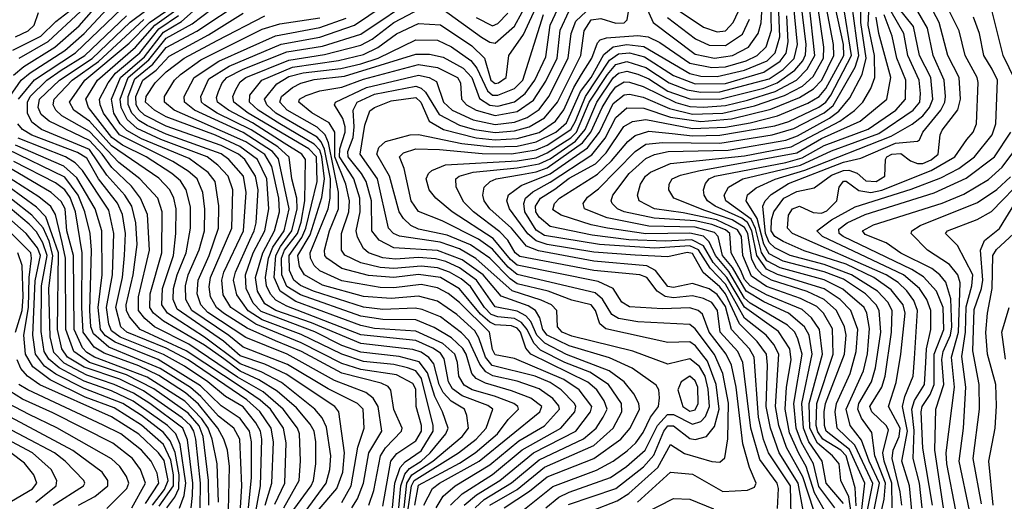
# Model space of a CAD drawing. Extents: x 501367 to 657802, y 482273 to 547541.
# Tile 571 of 656: x 593490 to 597082, y 536799 to 538556. Entities that reach past the tile are written whole.
import ezdxf

# ---------------------------------------------------------------- set-up
doc = ezdxf.new("R2010")
doc.units = 0

msp = doc.modelspace()

# ---------------------------------------------------------------- linework, layer by layer
at = {"layer": '0CON20XD'}
for points in [[(593488.5, 538415), (593594.6, 538475.4), (593712, 538585), (593737.1, 538625), (593739.7, 538695), (593771.6, 538738.4), (593815, 538773.6), (593945, 538841.8), (594129.8, 538990.2)], [(595910.9, 537850.9), (595806, 537866), (595750, 537895), (595743.8, 537915), (595755.6, 537955), (595773, 537985), (595791.2, 537998.8), (595865, 538030.8), (596135, 538058.9), (596305, 538092.1), (596482.8, 538185), (596536.3, 538223.7), (596565.8, 538255), (596595.5, 538304.5), (596610.5, 538345), (596609.1, 538425), (596585.1, 538535), (596595.2, 538735)], [(594931.5, 536785), (594945, 536857), (595095, 536937.7), (595151.5, 536975), (595233.8, 537045), (595272.5, 537097.5), (595309.8, 537135), (595307.5, 537145), (595292.6, 537155), (595222.4, 537182.4), (595140.8, 537205), (595111.9, 537221.9), (595092.2, 537255), (595087.5, 537305), (595077.2, 537335), (595034.5, 537374.5), (594935, 537419.1), (594785, 537429.1), (594735, 537439.5), (594497.5, 537527.5), (594440, 537565), (594418.4, 537615), (594424.4, 537695), (594441.3, 537728.7), (594483.2, 537785), (594502.4, 537865), (594500.9, 537905), (594482.8, 537975), (594473.7, 538053.7), (594431.4, 538091.4), (594335, 538154), (594210.9, 538215), (594163.9, 538245), (594154, 538255), (594150.9, 538275), (594180.5, 538339.5), (594254, 538386), (594443.7, 538466.3), (594585, 538491.4), (594711.1, 538535), (594925, 538680.1)], [(595775, 538605.3), (595800.8, 538545), (595955, 538430.2), (596025, 538415.5), (596090.9, 538425), (596148.6, 538455), (596184.7, 538505.3), (596195.7, 538544.3), (596204, 538685)], [(594764.3, 536785), (594781.8, 536838.2), (594806.5, 536965), (594825, 536994.2), (594883, 537055), (594885.7, 537065), (594855, 537133.5), (594844, 537204), (594835, 537217), (594809, 537229), (594665, 537266), (594518.5, 537345), (594423.6, 537383.6), (594320.6, 537430.6), (594233.2, 537485), (594207.8, 537505), (594186.5, 537545), (594181.2, 537581.2), (594186.1, 537615), (594263.9, 537795), (594267.3, 537935), (594251.4, 537985), (594213.5, 538025), (594174.1, 538055), (594005, 538118.2), (593918.9, 538158.9), (593881.9, 538191.9), (593860.3, 538235), (593857.2, 538265), (593886.2, 538345), (593961.5, 538408.5), (594025, 538487.8), (594119.1, 538540.9), (594225, 538620.7)], [(594815, 536781), (594844.4, 536945), (594866.5, 536973.5), (594935, 537018.9), (594956, 537055), (594956.2, 537075), (594937.1, 537145), (594935, 537207.5), (594925, 537227.8), (594865, 537260.1), (594735, 537279.9), (594665, 537301.6), (594516.9, 537376.9), (594351.7, 537445), (594261, 537505), (594232.3, 537552.3), (594227.1, 537605), (594235.5, 537635), (594307.3, 537785), (594316.8, 537925), (594306.5, 537985), (594253.6, 538045), (594225, 538065.7), (594025, 538137.7), (593955, 538170), (593925, 538188.2), (593898.8, 538215), (593885.9, 538245.9), (593886.3, 538275), (593910.7, 538339.3), (593976.2, 538393.8), (594025, 538453.6), (594136.4, 538513.6), (594305, 538625.3)], [(594964.2, 536785), (594996.5, 536845), (595022.2, 536865), (595166.6, 536945), (595387.5, 537125), (595395.2, 537145), (595354.4, 537174.4), (595285, 537201.8), (595189.5, 537229.5), (595155, 537246.7), (595139.5, 537265), (595119.6, 537335), (595106.6, 537356.6), (595065.1, 537395), (595002.5, 537432.5), (594935, 537461.1), (594815, 537462.4), (594735, 537474.1), (594515, 537551.6), (594465, 537582.8), (594446, 537625), (594445.8, 537685), (594456.9, 537715), (594503.7, 537775), (594516.8, 537816.8), (594530.6, 537895), (594532.4, 538045), (594519, 538065), (594454.9, 538105), (594339, 538179), (594252, 538225), (594212.3, 538255), (594207.9, 538272.1), (594215, 538293.8), (594228.5, 538325), (594245.8, 538345), (594305, 538375.4), (594465, 538438.5), (594595, 538459.2), (594735, 538503.2), (594945, 538644.4)], [(595035, 538593.3), (595175, 538491.8), (595205, 538473.2), (595225, 538469.5), (595295, 538532), (595351.8, 538635)], [(596708.4, 536785), (596702.9, 536832.9), (596673.1, 536955), (596676.9, 536985), (596698.8, 537035), (596702.3, 537065), (596659.7, 537145), (596687.7, 537232.3), (596704.5, 537335.5), (596720.2, 537485), (596713.2, 537515), (596670, 537570), (596605.8, 537615), (596505, 537663.2), (596352.3, 537712.3), (596275, 537745.9), (596244.9, 537764.9), (596231.6, 537785), (596232.5, 537825), (596241.4, 537855), (596278.4, 537905), (596325, 537929.2), (596388.2, 537941.8), (596451.3, 537988.7), (596495, 538005.8), (596515, 538006.1), (596545, 537995.1), (596577.5, 537967.5), (596615, 537964.9), (596646, 537985), (596649.4, 538045), (596653.6, 538055), (596672.3, 538065), (596705, 538067.3), (596740.2, 538040.2), (596765, 538030.5), (596785, 538030.6), (596815, 538043.7), (596841.2, 538065), (596847.7, 538135), (596855, 538152.7), (596913.1, 538226.9), (596922.2, 538265), (596917.9, 538345), (596876.3, 538425), (596844.6, 538545), (596802.3, 538625)], [(596745.3, 536765.3), (596736.4, 536855), (596708.2, 536945), (596729.1, 537055), (596711.4, 537145), (596719.4, 537180.6), (596750, 537255), (596755, 537320), (596765.8, 537495), (596751.6, 537531.6), (596726.9, 537566.9), (596695, 537596.9), (596651.2, 537625), (596310, 537775), (596291.7, 537795), (596295, 537842.5), (596309.3, 537865), (596335, 537874.8), (596385, 537851.9), (596415, 537849.9), (596435, 537857.8), (596471, 537895), (596480.2, 537945), (596495, 537966.3), (596505, 537967), (596552, 537932), (596595.7, 537925.7), (596635, 537934), (596815.7, 538005), (596901.4, 538055), (596945, 538118.1), (596968.9, 538145), (596980.6, 538175), (596986.7, 538326.7), (596983.1, 538345), (596939.2, 538425), (596917.6, 538515), (596860.1, 538630.1)], [(593454, 538275), (593496.2, 538335), (593528, 538362), (593655, 538443.4), (593725, 538504.7), (593827.1, 538615)], [(593465, 538444), (593567.5, 538495), (593621.6, 538548.4), (593669.5, 538585)], [(593467.4, 538352.6), (593504.9, 538385.1), (593618.5, 538455), (593706.9, 538533.1), (593778.8, 538615)], [(593475, 538492.6), (593521.4, 538515), (593543.6, 538535), (593558.8, 538581.2)], [(593485.8, 538265), (593543.7, 538336.3), (593693.7, 538435), (593863.2, 538596.8)], [(594453.4, 536775), (594509.5, 536875), (594514.3, 536945.7), (594510.7, 537045), (594503.5, 537065), (594451.2, 537135), (594377.9, 537197.8), (594285, 537252), (594107.7, 537372.3), (593982.2, 537435), (593946.5, 537465), (593924.2, 537495), (593923.7, 537545), (593963.5, 537715), (593956.5, 537845), (593931.2, 537905), (593897.7, 537947.7), (593826, 538016), (593791, 538065), (593745, 538114.4), (593597.5, 538185), (593569.2, 538209.2), (593558, 538235), (593562.2, 538265), (593635.4, 538335), (593755, 538414.2), (593893.7, 538546.3), (593951, 538589)], [(594517.9, 536742.1), (594608.7, 536865), (594621.7, 536915), (594625.4, 536965), (594609.3, 537069.3), (594593.2, 537103.2), (594566.9, 537135), (594445, 537231.8), (594371.1, 537271.1), (594295, 537299.7), (594165, 537397.7), (594029.1, 537485), (594008.3, 537515), (594011.2, 537575), (594050.9, 537695), (594059.6, 537775), (594061.4, 537865), (594052.1, 537905), (594037.6, 537935), (593998, 537978), (593825, 538095), (593745, 538185.1), (593688.1, 538225), (593671.5, 538255), (593727.4, 538335), (593889.8, 538470.2), (593963.3, 538545), (594041.3, 538598.7)], [(594575, 536761.9), (594647.4, 536845), (594669, 536905), (594675.3, 536975.3), (594654, 537125), (594639.6, 537145), (594462.1, 537262.1), (594385, 537299.2), (594295, 537329.8), (594233.3, 537383.3), (594065, 537499.1), (594050.6, 537535), (594051.8, 537575), (594064.2, 537624.2), (594098, 537705), (594113.8, 537795), (594113, 537873), (594097.8, 537935), (594077.3, 537967.3), (594044.9, 537994.9), (593951.5, 538055), (593865, 538097.3), (593826, 538126), (593741.7, 538235), (593731.5, 538265), (593773.9, 538335), (593912.6, 538455), (593982.8, 538535), (594060.1, 538589.9)], [(594701.5, 536775), (594722.7, 536807.3), (594744.7, 536865), (594764.4, 536975), (594811.8, 537055), (594798.1, 537145), (594779.5, 537175), (594752.5, 537195), (594639.3, 537239.3), (594466.3, 537335), (594315, 537396.5), (594177.1, 537487.1), (594150.6, 537515), (594138.3, 537555), (594141.1, 537605), (594181.2, 537695), (594215.6, 537795), (594216.5, 537876.5), (594203.4, 537965), (594178.4, 537998.4), (594109.1, 538049.1), (593935, 538120.3), (593880.8, 538150.8), (593856.2, 538176.2), (593834, 538214), (593825.3, 538265), (593858.6, 538345), (593945, 538420.4), (594015, 538509.9), (594081.1, 538548.9), (594154.9, 538615)], [(595010, 536775), (595035, 536816.8), (595079.3, 536855), (595205, 536931.4), (595311.1, 537018.9), (595405, 537074.3), (595459.1, 537135), (595457.3, 537147.3), (595435, 537173.6), (595385, 537208.9), (595305, 537236.5), (595216.8, 537256.8), (595191.1, 537271.1), (595168.3, 537298.3), (595128.8, 537385), (595102.5, 537412.6), (595025, 537471.7), (594958.4, 537498.4), (594933.4, 537503.4), (594815, 537498.8), (594745, 537507), (594562.3, 537565), (594515, 537585.7), (594490.7, 537605), (594475, 537640), (594473.4, 537695), (594519.6, 537760.4), (594533.8, 537795), (594575.5, 537965), (594572.5, 538055), (594545, 538083.8), (594323.4, 538215), (594271.9, 538255), (594268.4, 538275), (594279.1, 538300.9), (594295, 538329.4), (594314.8, 538345), (594471.7, 538408.3), (594601.9, 538428.1), (594735, 538463), (594775.7, 538484.3), (594855, 538544.9), (594955, 538597.6)], [(595061.4, 536785), (595104.2, 536825.8), (595215, 536896.8), (595323.5, 536986.5), (595463.8, 537065), (595515.1, 537125), (595519.4, 537145), (595514.2, 537155), (595466.2, 537205), (595425, 537232.1), (595370.8, 537255), (595213.5, 537293.5), (595189.4, 537325), (595165.2, 537395.2), (595150.1, 537420.1), (595085, 537479.9), (595015, 537528.1), (594945, 537546.7), (594845, 537537.9), (594745, 537545.5), (594595, 537587.5), (594529.7, 537625), (594511.1, 537655), (594505.5, 537695), (594549.5, 537770.5), (594592.7, 537907.3), (594601.9, 537975), (594593.1, 538055), (594585, 538079.2), (594565, 538102), (594439.5, 538175), (594360.1, 538225), (594328.6, 538255), (594330.4, 538279.6), (594374.1, 538335), (594485, 538382.1), (594653.2, 538406.8), (594745, 538428.7), (594796.3, 538453.7), (594865, 538503.6), (594945, 538541.5), (595025, 538537), (595139.7, 538459.7), (595185.8, 538415), (595209, 538335), (595225, 538322.6), (595236.8, 538325), (595265.2, 538345), (595274.3, 538425), (595328.3, 538501.7), (595380, 538615)], [(595152.2, 536775), (595184.3, 536805.7), (595284.2, 536865.8), (595385, 536950.3), (595546.7, 537026.7), (595592.8, 537065), (595619.3, 537105), (595632.9, 537135), (595622.9, 537165), (595595.2, 537205), (595562.9, 537232.9), (595355.5, 537335.5), (595336.7, 537356.7), (595317.3, 537415), (595305, 537430.8), (595285, 537438.2), (595225, 537442.8), (595205, 537452.2), (595171.6, 537481.6), (595095, 537573.2), (595025, 537614.5), (594945, 537626.3), (594855, 537614.6), (594762.2, 537622.2), (594665, 537648.3), (594610.7, 537685), (594603.1, 537695), (594601.8, 537715), (594620.8, 537785), (594653.7, 537865), (594653.6, 537926.4), (594616.3, 538106.3), (594605.1, 538135.1), (594575, 538163.8), (594466.1, 538225), (594439.3, 538255), (594444.9, 538275), (594485, 538307.7), (594516.1, 538323.9), (594565, 538337.9), (594675, 538349.1), (594935, 538430.2), (594985, 538429.8), (595035, 538419.3), (595108.3, 538378.3), (595139.6, 538345), (595167.5, 538267.5), (595205, 538243.6), (595235, 538240.4), (595295, 538255.6), (595334.2, 538285.8), (595370.1, 538335), (595409.9, 538420.1), (595425.5, 538535), (595453.8, 538595)], [(595205.6, 536785), (595305, 536841.9), (595405, 536923.1), (595585, 537002.5), (595655.8, 537065), (595687.5, 537125), (595686.3, 537155), (595638, 537225), (595569.6, 537269.6), (595479.3, 537305), (595390.5, 537350.5), (595365.4, 537375.4), (595342, 537425), (595320.8, 537450.8), (595295, 537465.2), (595235, 537471), (595210.5, 537480.5), (595186.3, 537505), (595135, 537581.6), (595100.7, 537610.7), (595058.8, 537635), (595015, 537650.3), (594955, 537656.8), (594855, 537647.7), (594805, 537652.1), (594735, 537668.1), (594676.1, 537696.1), (594664.5, 537715), (594663.9, 537775), (594691.4, 537855), (594693.8, 537895), (594680, 537955), (594639.8, 538055), (594640.4, 538145), (594619.2, 538179.1), (594556, 538216), (594508.3, 538255), (594511.1, 538265), (594535, 538278.9), (594585, 538295.9), (594665, 538308.9), (594745, 538339), (594945, 538391.6), (595015, 538380.9), (595087.8, 538345), (595098.2, 538325), (595101.9, 538265), (595120.6, 538245), (595155.2, 538225.2), (595225, 538205.4), (595305, 538220), (595365, 538262.1), (595409.2, 538330.8), (595450.5, 538415), (595462.5, 538517.5), (595495, 538588.1)], [(595257.6, 536775), (595349.5, 536835), (595415, 536888), (595585, 536954.9), (595683.1, 537025), (595717.6, 537065), (595751.2, 537135), (595749.2, 537155), (595730.9, 537190.9), (595696, 537235), (595640.2, 537275), (595485, 537334.1), (595405.7, 537375.7), (595377.2, 537405), (595354.4, 537454.4), (595337.1, 537475), (595305, 537492), (595225, 537507.5), (595156.4, 537605), (595095, 537650.3), (595045, 537673.2), (595007.4, 537682.6), (594945, 537688.5), (594861.7, 537681.7), (594815, 537686.9), (594762.8, 537705), (594745, 537720.3), (594722.1, 537762.1), (594717.8, 537785), (594732.4, 537855), (594730.9, 537905), (594709.4, 537975), (594657.1, 538055), (594658.6, 538085), (594678, 538145), (594677.5, 538165), (594669.3, 538195), (594639.2, 538245), (594641.8, 538255), (594755, 538308.6), (594945, 538353.5), (594984.3, 538344.3), (595010.6, 538330.6), (595036.9, 538255), (595067.7, 538225), (595145, 538190.3), (595225, 538173.7), (595295, 538181.8), (595341.1, 538198.9), (595385, 538228.5), (595421.2, 538275), (595490.6, 538415), (595502.1, 538505), (595519.4, 538550.6), (595575, 538602.8)], [(595319.9, 536760.1), (595435, 536853), (595595, 536912.2), (595654.7, 536945.3), (595706.9, 536983.1), (595737.8, 537012.2), (595765, 537049.8), (595792.1, 537105), (595820.9, 537145), (595824.2, 537175.7), (595822, 537205), (595812.7, 537222.7), (595724.2, 537284.2), (595641.7, 537321.7), (595495, 537365.7), (595415, 537404.2), (595398.8, 537425), (595387.6, 537467.6), (595371.8, 537495), (595345, 537511.5), (595247.2, 537547.2), (595180.7, 537625), (595105, 537679.5), (595015, 537713.4), (594855, 537723.2), (594801.1, 537751.1), (594774.8, 537785), (594773.6, 537895), (594754.3, 537965), (594737.7, 537995), (594688.4, 538055), (594687.7, 538075), (594706.2, 538126.2), (594711, 538165), (594706.9, 538225), (594720.8, 538255), (594785, 538283.5), (594935, 538312.6), (594955, 538305.4), (594970.9, 538290.9), (595020, 538210), (595095, 538171), (595149.2, 538155), (595225, 538144.1), (595295, 538149.7), (595348.9, 538165), (595405, 538197.1), (595452, 538255), (595537.8, 538425), (595549.4, 538515), (595575, 538554.9), (595610.4, 538560.4), (595665, 538542.6), (595695.6, 538544.4), (595706.4, 538555), (595711.2, 538585)], [(595409.1, 536775), (595456.9, 536813.1), (595495, 536832.5), (595645, 536885.4), (595704.4, 536925), (595771.5, 536985), (595816.6, 537075), (595853.1, 537115), (595875, 537114.9), (595945, 537079.8), (595975, 537089.7), (595992.3, 537107.7), (596006.7, 537145), (596002.4, 537207.6), (595990.5, 537255), (595970.2, 537290.2), (595935, 537318), (595855, 537299.2), (595726.8, 537346.8), (595505, 537401.4), (595469.7, 537415), (595452.3, 537435), (595449.8, 537495), (595430, 537515), (595392.8, 537532.8), (595286.6, 537566.6), (595154.6, 537684.6), (595095, 537719.2), (595024.4, 537744.4), (594875.5, 537765.5), (594853.5, 537775), (594835.9, 537795), (594795.1, 537975), (594732.3, 538065), (594749.1, 538170.9), (594767.5, 538222.5), (594785, 538235.6), (594845, 538259), (594935, 538271.2), (594953.3, 538255), (594984.5, 538185), (595036.2, 538155), (595155, 538124.4), (595225, 538117.3), (595305, 538122.2), (595385, 538144.1), (595445.1, 538185), (595475, 538226.6), (595511.8, 538308.2), (595540.2, 538355), (595577.2, 538415), (595598.3, 538471.7), (595608.4, 538481.6), (595631.2, 538488.8), (595745, 538497.4), (595782.7, 538492.7), (595825, 538472.1), (595935, 538396.8), (596015, 538380.9), (596065, 538383.6), (596141.1, 538405), (596180.5, 538425), (596213.9, 538456.1), (596232.9, 538517.1), (596230.2, 538615)], [(595492.7, 536787.3), (595665, 536844.9), (595766.1, 536923.9), (595803.1, 536966.9), (595840.2, 537055), (595855, 537073.7), (595875, 537073.5), (595935, 537028.1), (595955, 537024.2), (595995.4, 537034.6), (596025, 537070.9), (596042.3, 537135), (596031.6, 537225), (595999.9, 537309.9), (595955.6, 537365.6), (595935, 537380.5), (595855, 537377.9), (595628, 537428), (595606.1, 537446.1), (595590.7, 537495), (595575, 537514.8), (595505, 537532.8), (595418, 537565), (595305, 537592.5), (595279.6, 537609.6), (595205, 537685.5), (595134.8, 537734.8), (595049.9, 537769.9), (594945, 537791.2), (594917.5, 537805), (594890.5, 537830.5), (594874.9, 537854.9), (594839.7, 537985), (594793.4, 538065), (594801, 538089), (594825, 538111.6), (594914.2, 538135), (594945, 538136.9), (595103.8, 538103.8), (595215, 538091.6), (595305, 538094.7), (595375, 538109.6), (595446.6, 538145), (595485, 538179.4), (595536.1, 538293.9), (595575, 538345.1), (595621.6, 538428.4), (595655, 538456.9), (595705, 538464.9), (595767.5, 538457.5), (595935, 538358.7), (595975, 538349.8), (596035, 538348.1), (596135, 538371.2), (596217.2, 538405), (596246.8, 538435), (596263.1, 538493.1), (596258.8, 538615)], [(595743.6, 536795), (595865, 536905.2), (595945, 536897), (596055, 536834.8), (596145, 536838.8), (596170.4, 536849.6), (596177.5, 536865), (596152.2, 536922.2), (596128.6, 537008.6), (596104.2, 537215), (596087.5, 537295), (596067.5, 537335), (596005.8, 537415), (595981.2, 537481.2), (595965, 537495.2), (595935, 537504.9), (595835, 537500.5), (595715, 537507.6), (595687.5, 537525), (595655.4, 537575.4), (595600.3, 537600.3), (595305, 537659.9), (595280.8, 537680.8), (595217.7, 537757.7), (595068.1, 537855), (595008.8, 537905), (594984.2, 537935), (594972.8, 537975), (594981.6, 537995), (594994.2, 538005.8), (595043.4, 538026.6), (595305, 538041), (595375, 538052.1), (595415, 538069.6), (595500.7, 538125), (595521.1, 538145), (595568.3, 538255), (595634.8, 538355), (595665, 538391.7), (595705, 538402.5), (595775, 538381.5), (595859.7, 538325), (595925, 538299.1), (595975, 538290.8), (596045, 538292.4), (596225, 538339.8), (596275, 538373.9), (596315.8, 538414.2), (596327.3, 538465), (596313, 538615)], [(596255, 536771.8), (596259, 536845), (596253.6, 536865), (596190.9, 536950.9), (596157.5, 537065), (596128.8, 537305), (596109.5, 537345), (596045.1, 537415), (596035.9, 537495), (596015, 537524), (595985, 537538.9), (595945, 537548.2), (595875, 537541), (595845.2, 537545.2), (595815.5, 537565.5), (595778, 537615), (595752.5, 537625), (595585, 537640.4), (595315, 537692.1), (595297.6, 537705), (595270.7, 537750.7), (595242.1, 537782.1), (595145.2, 537855), (595110, 537890.1), (595082, 537945), (595081.4, 537975), (595093.4, 537985), (595145, 537998.9), (595305, 538014.5), (595385, 538029.1), (595425, 538048.4), (595517.4, 538112.6), (595553.1, 538155), (595595.7, 538255), (595655, 538343.9), (595675, 538359.9), (595705, 538367.2), (595745, 538357.2), (595785, 538339.5), (595855.3, 538295.3), (595935, 538266.7), (596045, 538265.3), (596205, 538305.3), (596253.7, 538325), (596318.3, 538371.7), (596347.1, 538405), (596357.1, 538427.1), (596358.9, 538465), (596341.1, 538615)], [(596304.6, 536745.4), (596302.5, 536855), (596222.2, 536975), (596204.2, 537024.2), (596185.8, 537105.8), (596169.2, 537325), (596152.1, 537355), (596086.6, 537425), (596065, 537508.7), (596035, 537552.6), (596005, 537573.3), (595945, 537593.4), (595875, 537578.8), (595855, 537581.9), (595810.1, 537640.1), (595777.6, 537657.6), (595585, 537674.4), (595382.6, 537712.6), (595339, 537729), (595285, 537795.5), (595205.2, 537865), (595185.2, 537895), (595179.8, 537915), (595185.3, 537945), (595206.1, 537965), (595228.9, 537975), (595320.8, 537990.8), (595375, 538000.3), (595415, 538015.5), (595543.7, 538106.4), (595574.2, 538145), (595615.2, 538235), (595645, 538284.9), (595665, 538310.5), (595695, 538328.4), (595715, 538328.2), (595765, 538311.2), (595883.7, 538253.7), (595935, 538239.1), (595985, 538235.8), (596065, 538241.9), (596145, 538261.5), (596246.6, 538293.4), (596324.6, 538335), (596363.1, 538375), (596390.6, 538425), (596370.6, 538615)], [(596348.8, 536765), (596330.5, 536865), (596260.8, 536975), (596228.8, 537065), (596213.6, 537145), (596218.8, 537295), (596214.4, 537335), (596181.2, 537381.2), (596116.2, 537446.2), (596065, 537555), (596045, 537580.9), (595983.6, 537633.6), (595945, 537702.9), (595925, 537706.8), (595855, 537690.4), (595735, 537696.2), (595585, 537707.1), (595415, 537735.8), (595375, 537749.3), (595344.4, 537774.4), (595276.9, 537865), (595267.2, 537895), (595274, 537916), (595319.2, 537950.8), (595425, 537993.5), (595561.4, 538088.6), (595605.4, 538145), (595655, 538250.3), (595695, 538281.9), (595715, 538283.6), (595765, 538273), (595861, 538231), (595945, 538211.2), (596055, 538214.5), (596171.1, 538241.1), (596280.7, 538279.3), (596346.4, 538313.6), (596385, 538348.3), (596422.1, 538415), (596424, 538455), (596400.8, 538615)], [(596386.8, 536765), (596347.7, 536887.7), (596287.3, 536995), (596260, 537075), (596247.3, 537145), (596259.7, 537335), (596241, 537371), (596214, 537405), (596135, 537467.2), (596065, 537590.6), (596008.9, 537648.9), (595966.4, 537716.4), (595935, 537730.7), (595807.7, 537722.3), (595605, 537735.4), (595405, 537768.5), (595375, 537787.3), (595333.2, 537855), (595329, 537885), (595335.4, 537905), (595361.9, 537928.1), (595425, 537962.3), (595577.3, 538062.7), (595626.7, 538123.3), (595665, 538198.8), (595705, 538233.5), (595767.1, 538232.8), (595865, 538200.5), (595975, 538184.2), (596086.4, 538193.6), (596230.4, 538229.6), (596335, 538271.6), (596386.6, 538303.4), (596416.3, 538335), (596460.8, 538425), (596459.7, 538465), (596432.2, 538605)], [(596425.7, 536765), (596389.6, 536829.6), (596359.4, 536925), (596332.7, 536972.7), (596298.8, 537048.8), (596282.2, 537135), (596287.9, 537215), (596304.2, 537314.2), (596299.2, 537355), (596258.5, 537418.5), (596135, 537506.4), (596070.2, 537615), (596020.3, 537670.3), (595985, 537730.3), (595942.7, 537752.7), (595845, 537747.3), (595713, 537753), (595578.8, 537768.9), (595425, 537801.4), (595385, 537835.5), (595373.2, 537855), (595372.4, 537875), (595390, 537905), (595442.5, 537937.5), (595495, 537977.8), (595590.3, 538029.7), (595629.7, 538070.3), (595694.3, 538165.7), (595725.5, 538184.5), (595775, 538191.1), (595945, 538158.9), (596065, 538163.6), (596155, 538179), (596255, 538204.7), (596365, 538250.4), (596407.3, 538275), (596431.6, 538305), (596497.1, 538425), (596495.2, 538465), (596462.9, 538615)], [(596463.5, 536775), (596405, 536852.4), (596385.8, 536935.8), (596342.7, 537012.7), (596323.2, 537065), (596314.2, 537155), (596344.2, 537335), (596329, 537391), (596317.5, 537415), (596290.9, 537440.9), (596155, 537521.9), (596135, 537539.4), (596076.8, 537636.8), (596028.4, 537695), (596005.5, 537745.5), (595985.3, 537765.3), (595935, 537776.9), (595775, 537774.3), (595634.5, 537794.5), (595575, 537806.8), (595465, 537842.2), (595435, 537861.8), (595441.1, 537885), (595459.4, 537905), (595598.2, 537991.8), (595649.7, 538040.3), (595708.3, 538111.7), (595735, 538133.4), (595785, 538149.1), (595870, 538140), (595945, 538131.6), (596045, 538134.3), (596245, 538168.5), (596295.7, 538184.3), (596405, 538235.9), (596431.6, 538255), (596449.6, 538280.4), (596525.3, 538425), (596493.8, 538615)], [(596495, 536790.7), (596432.3, 536865), (596417.5, 536945), (596368.8, 537015), (596349.1, 537065), (596343.1, 537155), (596380.8, 537335), (596369.8, 537405), (596353.3, 537435), (596294.4, 537484.4), (596205, 537526.3), (596139.9, 537565), (596091, 537651), (596054.5, 537695), (596037.8, 537765), (596025, 537778.8), (595955, 537798.7), (595785, 537802.7), (595632.9, 537832.9), (595550.9, 537865), (595545.9, 537885), (595562.2, 537907.8), (595601.9, 537938.1), (595735.1, 538074.9), (595775, 538101.4), (595835, 538108), (596044.9, 538104.9), (596234.9, 538135.1), (596315, 538158), (596425, 538215.4), (596457.5, 538242.5), (596537.9, 538382.1), (596551.6, 538425), (596526.1, 538615)], [(595870.5, 538605), (595985, 538528.5), (596035, 538510.9), (596065, 538515.2), (596093, 538545), (596112.8, 538587.2)], [(596587.2, 536665), (596627.5, 536865), (596589, 536945), (596561.3, 537021.3), (596520.1, 537075), (596505.9, 537135), (596568.1, 537275), (596582.9, 537337.1), (596590.9, 537429.1), (596580.5, 537485), (596570.7, 537505), (596493, 537573), (596425, 537606.5), (596265, 537650.3), (596216.3, 537676.3), (596196.6, 537706.6), (596174.2, 537794.2), (596158.2, 537828.2), (596066.9, 537895), (596060.6, 537915), (596076.3, 537945), (596127.8, 537975), (596339.1, 538025), (596452.3, 538077.7), (596625, 538140.9), (596749.7, 538225), (596773.8, 538255), (596776, 538286), (596771.7, 538335), (596730.3, 538425), (596715.1, 538505), (596669.8, 538585)], [(596604.7, 536634.7), (596644.2, 536805.8), (596649.3, 536865), (596609.4, 536965), (596599.3, 537049.3), (596561.5, 537101.5), (596547.4, 537135), (596551.6, 537155), (596597.8, 537235), (596612.9, 537285), (596632.2, 537415), (596626.3, 537495), (596615, 537515.2), (596575.7, 537555), (596495, 537609.2), (596425, 537635.5), (596275, 537674.9), (596225, 537701.3), (596205, 537737.2), (596180.1, 537830.1), (596140.5, 537895), (596145, 537916.2), (596177.3, 537942.7), (596246.4, 537973.6), (596355, 538006.5), (596669.1, 538130.9), (596745.8, 538174.2), (596785.4, 538205), (596809.4, 538235), (596821, 538265), (596814.4, 538345), (596773.2, 538425), (596750.7, 538530.7), (596695, 538599.7)], [(596672.6, 536775), (596672.5, 536865), (596643.6, 536945), (596639.6, 536975), (596659.3, 537059.3), (596651.4, 537075), (596598.4, 537125), (596592.2, 537145), (596634.9, 537215), (596647.9, 537255), (596671.1, 537415), (596672.8, 537495), (596657.7, 537525), (596619.9, 537565), (596525.3, 537625.3), (596425, 537662.3), (596301.1, 537695), (596245, 537723.7), (596225, 537742.7), (596210.6, 537775), (596201.1, 537875), (596209.5, 537895), (596231.9, 537918.1), (596295, 537957.7), (596495, 538035.2), (596559.1, 538050.9), (596685, 538104.9), (596765, 538111.8), (596772.5, 538117.5), (596785.2, 538145), (596850.4, 538225), (596864.9, 538255), (596867.2, 538275), (596862.9, 538335), (596822.3, 538425), (596802.1, 538525), (596767, 538585)], [(596564.2, 538355.9), (596578.1, 538415), (596558.4, 538545), (596558.6, 538615)], [(597122.2, 538335), (597077.7, 538425), (597038, 538585)], [(594421.6, 536788.4), (594457.3, 536865), (594462.5, 537012.5), (594453.2, 537065), (594404.9, 537135), (594368.1, 537168.1), (594302.1, 537212.1), (594098.1, 537348.1), (593930, 537425), (593891, 537471), (593880, 537495), (593879.2, 537515), (593904.5, 537625), (593918.7, 537735), (593914.1, 537814.1), (593899.1, 537875), (593874.1, 537915), (593807.9, 537987.9), (593745, 538081.8), (593569.8, 538155), (593535, 538181.5), (593518.2, 538215), (593518.3, 538255), (593528.7, 538275), (593588.8, 538335), (593641.1, 538371.1), (593728.5, 538425), (593879.9, 538570.1)], [(594490.7, 536769.3), (594553, 536855), (594561.6, 536875), (594570.4, 536935), (594570.8, 537015), (594564.1, 537055), (594549.9, 537079.9), (594499.5, 537139.5), (594429.9, 537199.9), (594362.1, 537242.1), (594295, 537272.9), (594235, 537317.8), (594165, 537367.8), (594015.3, 537455.3), (593978.5, 537485), (593965.6, 537505), (593966.5, 537555), (594008.2, 537705), (594010.4, 537855), (593994.2, 537905), (593928.9, 537975), (593852.1, 538035), (593745, 538147.6), (593643.4, 538205), (593622.2, 538225), (593612.9, 538245), (593616.3, 538265), (593681.9, 538335), (593777.3, 538402.7), (593943.7, 538556.3)], [(594665, 536794.8), (594699, 536855), (594723.5, 536996.5), (594746.4, 537065), (594743.3, 537135), (594722.6, 537155), (594615, 537208.6), (594467.6, 537297.6), (594305, 537360.6), (594253.2, 537403.2), (594117.7, 537495), (594095.8, 537535), (594095, 537584.2), (594104.9, 537625), (594145.4, 537715.4), (594164.6, 537785), (594166.2, 537863.8), (594157.9, 537925), (594137.4, 537975), (594105, 538003.4), (594048.5, 538038.5), (593854.1, 538135), (593796.4, 538215), (593783.3, 538245), (593781.5, 538265), (593812.7, 538325), (593840, 538360), (593928.1, 538435), (593998.2, 538521.8), (594069.7, 538570.3)], [(594849.8, 536775), (594859.3, 536865), (594877.8, 536922.2), (594897.1, 536943), (594955, 536982.2), (594999.2, 537055), (594999.2, 537075), (594956.6, 537246.6), (594935, 537274.5), (594905.5, 537285.5), (594855, 537297.1), (594745, 537309.2), (594665.1, 537334.9), (594517.6, 537407.6), (594375, 537461.2), (594323.7, 537493.7), (594282.1, 537552.1), (594270.5, 537605), (594277.2, 537635), (594329.3, 537750.7), (594346.1, 537785), (594352.7, 537815), (594359.8, 537935), (594350.6, 537985), (594311, 538045), (594288.1, 538065), (594225, 538097.1), (594025, 538167.7), (593945, 538207.4), (593926, 538225), (593915.6, 538245), (593914.3, 538275), (593939.7, 538335), (593988.1, 538371.9), (594035, 538422.9), (594179.6, 538500.4), (594305, 538579.5)], [(594874, 536775), (594880.1, 536855), (594895, 536897.7), (594912, 536918), (594955.3, 536945), (594988.3, 536975), (595044.5, 537045), (595053.5, 537065), (595033, 537125), (595005, 537181.1), (594977.9, 537267.8), (594947.1, 537307.1), (594875, 537327.2), (594735, 537343.2), (594665, 537367.2), (594566.5, 537416.5), (594370.8, 537490.8), (594341.6, 537521.6), (594315.9, 537575), (594313.8, 537625), (594342.6, 537705), (594384, 537785), (594399.7, 537865), (594391.9, 537975), (594357.2, 538045), (594293.6, 538093.5), (594205, 538134.4), (594025, 538200.6), (593982, 538225), (593949.4, 538255), (593951.3, 538275), (593984.8, 538325), (594025, 538365.6), (594089.8, 538415), (594210.9, 538479.1), (594385, 538569.2)], [(594893.1, 536775), (594902.7, 536865), (594920.3, 536895), (594997.2, 536945), (595104.5, 537035), (595127.2, 537065), (595121.6, 537111.6), (595112.4, 537135), (595064.2, 537164.2), (595035.2, 537195.2), (595020.5, 537225), (595000.6, 537300.6), (594983.3, 537323.3), (594955, 537342.6), (594925, 537352.5), (594735, 537374.3), (594555, 537450), (594424.8, 537495), (594385, 537518.9), (594358.2, 537565), (594350.4, 537615), (594376.8, 537705), (594420.3, 537785), (594438.4, 537855), (594435.8, 537905), (594409.5, 538019.5), (594384.1, 538064.1), (594315, 538110.3), (594145.2, 538185.2), (594054.4, 538225), (594018, 538255), (594018.4, 538275), (594054.8, 538335), (594076.5, 538355), (594151.2, 538408.8), (594375, 538520.9), (594439.7, 538540.3), (594585, 538562.2)], [(594899, 536711), (594919.8, 536855), (594929.7, 536875), (595091, 536975), (595155.3, 537024.7), (595191.7, 537065), (595215.8, 537135), (595198.4, 537148.4), (595105, 537183.7), (595069.4, 537209.4), (595054.5, 537235), (595038.4, 537318.4), (595025, 537338.9), (594997.6, 537357.6), (594935, 537384.7), (594735, 537406), (594465, 537510), (594425, 537532.7), (594404.7, 537554.7), (594390.9, 537585), (594386.9, 537615), (594398, 537685), (594414, 537726), (594455, 537785.6), (594473.8, 537865), (594435, 538048.3), (594412.2, 538075), (594305, 538144.5), (594128.1, 538225), (594091.2, 538255), (594089.7, 538275), (594127.1, 538345), (594216.3, 538403.7), (594423, 538497), (594585, 538526.5), (594681.1, 538561.1)], [(595111.5, 536785), (595157.2, 536822.8), (595241.6, 536875), (595364.3, 536975), (595519.5, 537055), (595573.1, 537125), (595577.1, 537145), (595531.6, 537205), (595475, 537243.1), (595295, 537319.9), (595225, 537333.3), (595215, 537351.9), (595204.1, 537415), (595095, 537523.3), (595053.9, 537556.1), (595015, 537577.3), (594955, 537589), (594855, 537577.8), (594805, 537578.4), (594665, 537603.3), (594585, 537638.8), (594565, 537658.4), (594550.6, 537685), (594550.1, 537705), (594615.1, 537865), (594623.5, 537905), (594623.8, 537975), (594602.5, 538082.6), (594590.3, 538110.3), (594575, 538127.3), (594424.9, 538215), (594392, 538245), (594383.2, 538265), (594428.3, 538321.7), (594472, 538348), (594525, 538361.2), (594662.3, 538377.7), (594734.7, 538394.7), (594797.6, 538415), (594935, 538482.3), (595015, 538480.9), (595065, 538456.5), (595136.3, 538406.3), (595158.1, 538378.1), (595196.4, 538296.4), (595215, 538280.4), (595235, 538279.6), (595295, 538304.1), (595325.4, 538335), (595400.9, 538575)], [(595576.3, 536763.7), (595669.4, 536800.6), (595712.6, 536827.4), (595817.7, 536922.3), (595865, 537005.3), (595915, 536973.4), (596015, 536944.2), (596045, 536941.5), (596062.9, 536957.1), (596073.6, 537026.4), (596076.5, 537156.5), (596055.3, 537265), (596025, 537334.2), (595955, 537427.7), (595935, 537443), (595745, 537453.1), (595675, 537465.1), (595650.5, 537480.5), (595616.2, 537536.2), (595589.5, 537559.5), (595305, 537626.1), (595272.6, 537652.6), (595215, 537718), (595164.4, 537754.4), (595031.8, 537821.8), (594945, 537855.6), (594918.4, 537895), (594892.9, 538012.9), (594875.3, 538055), (594890.4, 538069.6), (594935, 538084.9), (595021.6, 538081.6), (595177.1, 538067.1), (595285, 538066.1), (595375, 538080.3), (595415, 538098.2), (595500.3, 538155), (595518.2, 538185), (595554.1, 538275.9), (595641.7, 538408.3), (595675, 538431.3), (595715, 538434.1), (595769.9, 538419.9), (595875, 538352), (595955, 538321.4), (596065, 538322.3), (596205, 538364.1), (596265, 538403.8), (596286.9, 538433.1), (596294.2, 538475), (596289, 538569)], [(595155, 538564), (595215, 538533), (595235, 538541.6), (595271.1, 538578.9)], [(595853.3, 538563.3), (595955.8, 538485.8), (596005, 538462.9), (596065, 538461.5), (596126.9, 538503.1), (596152.9, 538557.1)], [(596553, 536685), (596573.6, 536865), (596518, 536988), (596432.6, 537055), (596425.7, 537075), (596424.9, 537124.9), (596430.2, 537155), (596499.8, 537335), (596505.5, 537405), (596499.6, 537435), (596469.5, 537495), (596425, 537535.3), (596363.4, 537563.4), (596233, 537605), (596198.5, 537625), (596177.6, 537647.6), (596160.6, 537680.6), (596147, 537775), (596135, 537797.6), (596089.5, 537825), (595990, 537860), (595876.9, 537905), (595858, 537935), (595859.3, 537955), (595870.8, 537975), (595901.5, 537988.5), (595966.3, 538003.7), (596325, 538069.9), (596415, 538121.5), (596556, 538185), (596653.9, 538265), (596668.2, 538345), (596624.3, 538505), (596615.2, 538565)], [(596285.2, 538034.8), (596345, 538051.2), (596425, 538096), (596585, 538155.9), (596686.9, 538225), (596721.4, 538265), (596722.7, 538335), (596690.1, 538415), (596672.6, 538495), (596643.6, 538573.6)], [(596783, 536775), (596772.6, 536865), (596749.6, 536955), (596753.6, 537056.4), (596745.1, 537135), (596754.1, 537165.9), (596790.9, 537225), (596795.8, 537305), (596798.3, 537355), (596813.8, 537425), (596814.1, 537495), (596799.2, 537535), (596772.7, 537575), (596714.5, 537625), (596418.8, 537765), (596398, 537785), (596451.6, 537825), (596537.6, 537872.4), (596742.7, 537937.3), (596851.2, 537978.8), (596916.8, 538013.2), (596973.3, 538055), (597038.5, 538135), (597051.5, 538175), (597057.8, 538335), (597037.7, 538375), (597008.1, 538425), (596991.2, 538505), (596970.2, 538565)], [(596522.8, 536765), (596514.5, 536814.5), (596485.9, 536875), (596479.5, 536935), (596454.9, 536965), (596400.7, 537010.7), (596372.6, 537065), (596370.7, 537155), (596418.4, 537335), (596407.6, 537425), (596378.3, 537468.3), (596345, 537498.8), (596215, 537552.2), (596155, 537584.1), (596135, 537607.3), (596120.8, 537640.8), (596086.2, 537705), (596081.3, 537775), (596065, 537789.2), (596015, 537808.4), (595955, 537821.9), (595805, 537831.1), (595695.3, 537855), (595671.6, 537865), (595651.2, 537885), (595647.5, 537895), (595654.4, 537915), (595713.6, 537995), (595775, 538049), (595806.4, 538063.6), (595855.9, 538074.1), (596075, 538079.4), (596285, 538116.4), (596328.2, 538131.8), (596445, 538196.7), (596478.5, 538221.5), (596519.2, 538270.9), (596564.2, 538355.9)], [(594385.3, 536785), (594410.7, 536865), (594415.8, 537015), (594407.3, 537065), (594366.4, 537126.4), (594318.7, 537168.6), (594104.3, 537314.3), (594025, 537357.5), (593881.5, 537415), (593859.6, 537435), (593840.5, 537505), (593865.6, 537615), (593872.7, 537695), (593876.4, 537775), (593865.3, 537845), (593846.7, 537886.7), (593777.5, 537975), (593735, 538050), (593700.6, 538070.6), (593535, 538133.7), (593500.3, 538155), (593483.2, 538175)], [(594339.6, 536695), (594368.5, 536855), (594373.5, 537025), (594369.2, 537055), (594352.3, 537085), (594305, 537142.8), (594240.5, 537180.5), (594176.1, 537235), (594091.2, 537291.2), (594015, 537334.6), (593857.1, 537397.1), (593825, 537420.3), (593815.1, 537445), (593807, 537505), (593829.1, 537625), (593834, 537775), (593815, 537861.2), (593719.7, 538005), (593693.1, 538033.1), (593657.5, 538055), (593485, 538123.4)], [(596820.8, 536785), (596785, 536992.5), (596778.4, 537125), (596782.5, 537145), (596811.7, 537188.3), (596826.6, 537225), (596826.1, 537335), (596861.5, 537425), (596859.5, 537505), (596834.9, 537565), (596787.9, 537617.9), (596744.8, 537644.8), (596494.8, 537765), (596479.3, 537775), (596479.1, 537790.9), (596508.9, 537815), (596575, 537844.9), (596825.8, 537924.2), (596943.2, 537976.8), (597046.2, 538055), (597106, 538145)], [(594295.3, 536775), (594300.5, 536855), (594293.8, 537025), (594271.8, 537065), (594215, 537109.3), (594151.3, 537181.3), (594113.5, 537213.5), (594003.3, 537283.3), (593815, 537361.3), (593759, 537409), (593749.5, 537435), (593746.3, 537495), (593752.4, 537715), (593746.8, 537775), (593728.5, 537855), (593703.8, 537915), (593655, 537981.1), (593445, 538082.8)], [(593995, 537315.5), (593838.6, 537378.6), (593802.7, 537402.7), (593785.6, 537425), (593776.2, 537505), (593791.1, 537625), (593789.7, 537785), (593765.6, 537865), (593698.5, 537978.5), (593650.9, 538020.9), (593475, 538097.8)], [(596859.8, 536775), (596828.2, 536985), (596832.4, 537135), (596861.8, 537225), (596854.1, 537315.9), (596859, 537345), (596885.9, 537405), (596891.4, 537435), (596887, 537537), (596868.6, 537598.6), (596847.5, 537625), (596817.8, 537647.8), (596705, 537703.8), (596651.7, 537741.7), (596575, 537771.7), (596564.7, 537785), (596605, 537807.6), (596855, 537886.8), (596935, 537919.3), (597025, 537972.5), (597075, 538017.5), (597135, 538098.5)], [(594180.3, 536785), (594179.3, 536875), (594159.6, 537035), (594145, 537073.4), (594105, 537120.3), (593979.1, 537209.1), (593879.4, 537259.4), (593744.7, 537304.7), (593687.5, 537345), (593658, 537425), (593657.1, 537685), (593645, 537743), (593620.3, 537845), (593603.8, 537873.8), (593559.8, 537909.8), (593315.4, 538065)], [(594215.1, 536795), (594210.8, 536935), (594192.7, 537025), (594178.2, 537065), (594155, 537098.9), (594093.3, 537163.3), (593955, 537252), (593763.2, 537325), (593735, 537341.1), (593719, 537359), (593688.5, 537425), (593686.4, 537695), (593662.1, 537785), (593656.1, 537865), (593642.1, 537892.1), (593604.9, 537924.9), (593366.7, 538065)], [(594252.3, 536765), (594256, 536925), (594248.5, 536985), (594235.2, 537025), (594212.6, 537065), (594142.8, 537152.8), (594095, 537194.4), (593997.5, 537257.5), (593925, 537292.7), (593798.7, 537338.7), (593761.4, 537361.4), (593721.8, 537415), (593717.2, 537505), (593718.1, 537705), (593693.4, 537855), (593675, 537907.2), (593655, 537934.9), (593620.9, 537960.9), (593468.3, 538038.3)], [(596560.4, 536649.6), (596603.1, 536863.1), (596536.4, 537003.6), (596473, 537065), (596465.5, 537125), (596470, 537155), (596519.3, 537265), (596542.4, 537345), (596548.4, 537425), (596522.5, 537495), (596484, 537535), (596425, 537573.3), (596255, 537625.9), (596215, 537645.1), (596179.1, 537695), (596160.9, 537785), (596145, 537815.4), (596125, 537831.1), (596027, 537875), (595999.8, 537895), (595987.4, 537915), (595985.2, 537935), (595991.9, 537958.1), (596005.8, 537975), (596025.6, 537984.4), (596285.2, 538034.8)], [(594149, 536775), (594149.6, 536865), (594132.7, 537025), (594126.1, 537055), (594113.4, 537075), (594083.3, 537103.3), (593941.7, 537201.7), (593855, 537243.6), (593725, 537288.2), (593665, 537325), (593643.7, 537355), (593628.1, 537425), (593632.1, 537705), (593586, 537836), (593551.9, 537871.9), (593401.2, 537981.2)], [(596905.9, 536765), (596872.5, 536935), (596870.1, 536975), (596900.8, 537215), (596889.1, 537325), (596914.9, 537415), (596921.2, 537595), (596912.3, 537625), (596881.9, 537661.9), (596802, 537715), (596742.8, 537775), (596745.3, 537785), (596775.3, 537804.7), (596985, 537889), (597055, 537936.6), (597105, 537982.7)], [(596955.6, 536765), (596917.9, 536945), (596933, 537065), (596942.1, 537215), (596927.1, 537327.1), (596940.1, 537415), (596942.5, 537507.5), (596964.1, 537585), (596967.3, 537625), (596911.6, 537731.6), (596867.9, 537775), (596875, 537785.7), (596982.8, 537827.2), (597035, 537855.6), (597158.1, 537981.9)], [(594116.1, 536775), (594120.5, 536819.5), (594121.7, 536865), (594102.9, 537022.9), (594085.7, 537065), (593965.4, 537155.4), (593905, 537192.9), (593835.3, 537225.3), (593735, 537258.7), (593652.2, 537302.2), (593615, 537341.6), (593601.8, 537398.2), (593596.7, 537575), (593611.7, 537695), (593597.4, 537747.4), (593575.8, 537795.8), (593535, 537842.8), (593385, 537959.6)], [(594027.2, 536775), (594056.5, 536813.5), (594071.1, 536845), (594072.5, 536895), (594056.9, 536976.9), (594039.7, 537019.7), (594015, 537049.2), (593935, 537111.6), (593866.2, 537155), (593725, 537209.9), (593622.6, 537262.6), (593581.3, 537291.3), (593548.5, 537335), (593537.8, 537405), (593547.1, 537602.9), (593565.6, 537695), (593555, 537723.1), (593514.4, 537775), (593367.1, 537905)], [(594073.8, 536773.8), (594090.5, 536819.5), (594096.5, 536865), (594075.8, 537005.8), (594059.6, 537045), (594029, 537075), (593903.8, 537163.8), (593825, 537201.9), (593725, 537237.4), (593634, 537285), (593596.9, 537316.9), (593579.7, 537345), (593568.4, 537418.4), (593569.9, 537585), (593590.4, 537695), (593575, 537741.8), (593551.5, 537781.5), (593525, 537809.4), (593385, 537925.9)], [(596999, 536789), (596969.2, 536955), (596991.8, 537135), (596990.9, 537225), (596967.9, 537347.9), (596972.1, 537497.8), (596999.6, 537575), (597004.2, 537605), (596994.9, 537715), (597010.1, 537749.9), (597065, 537793.5), (597120.9, 537885)], [(593999.4, 536780.6), (594051.3, 536855), (594051.7, 536895), (594041.9, 536948.1), (594015, 537005.6), (593935, 537076.7), (593835, 537139.4), (593728.8, 537178.8), (593601.7, 537241.6), (593538.7, 537288.7), (593511.8, 537335), (593505.6, 537405), (593522.1, 537505), (593524.9, 537615.1), (593533.8, 537685), (593530.4, 537705), (593380.9, 537855)], [(596542.4, 536782.4), (596537.7, 536847.7), (596505, 536964.9), (596485.4, 536985), (596420.5, 537025), (596401.9, 537051.9), (596396.4, 537075), (596398.7, 537155), (596458.4, 537335), (596455, 537427.4), (596423.1, 537485), (596398.7, 537508.7), (596338.6, 537538.6), (596215, 537582.7), (596160.3, 537620.3), (596128.6, 537695), (596124, 537765), (596109.1, 537789.1), (596032.2, 537825), (595910.9, 537850.9)], [(597042.1, 536785), (597025.7, 536945), (597049.4, 537065), (597053.4, 537146.6), (597051.6, 537225), (597021.1, 537335), (597015.1, 537414.9), (597020.9, 537485), (597038.1, 537575), (597040.7, 537695), (597053.3, 537716.7), (597115.5, 537774.5)], [(593475.5, 537415), (593499, 537495), (593502.7, 537545), (593499.3, 537659.3), (593483.9, 537705)], [(597086.6, 537316.6), (597073, 537415), (597099.5, 537505)], [(593974.4, 536785), (594018.6, 536841.4), (594031.7, 536875), (594017.2, 536947.2), (593997.2, 536975), (593925, 537043.7), (593825, 537106.5), (593564, 537224), (593518.3, 537255), (593495, 537282.9), (593481.6, 537315)], [(594325.4, 536775), (594336.5, 536885), (594335.8, 537015), (594328.1, 537055), (594295, 537100.3), (594225, 537147), (594150.1, 537220.1), (593995, 537315.5)], [(595935, 537127.5), (595955, 537132.8), (595966, 537155), (595964.1, 537215), (595955, 537238.4), (595935, 537255.6), (595903.5, 537235), (595891.4, 537205), (595909.4, 537145), (595935, 537127.5)], [(593899, 536775), (593949, 536865), (593931.4, 536915), (593901.2, 536955), (593830.5, 537010.5), (593611.5, 537121.5), (593500.8, 537170.8), (593431.3, 537215)], [(593949.1, 536790.9), (593997.7, 536865), (593991.7, 536901.7), (593969.6, 536945), (593935, 536985.4), (593858.9, 537045), (593795, 537076.8), (593519.4, 537205), (593487.6, 537225)], [(593705.3, 536785), (593763.9, 536816.1), (593811.9, 536855), (593811.9, 536875), (593790.7, 536905), (593684.3, 536984.3), (593385, 537143.6)], [(593807.7, 536772.3), (593881.4, 536845), (593888.8, 536865), (593879.5, 536889.5), (593855.6, 536925), (593825, 536953.4), (593626.2, 537066.2), (593525, 537115.6), (593419.7, 537169.7)], [(593612.6, 536785), (593722.8, 536855), (593728.2, 536865), (593724.1, 536875), (593656.4, 536945), (593617.6, 536975), (593395, 537092)], [(593605, 536914.7), (593537.2, 536975), (593385, 537056.1)], [(593460.6, 536799.4), (593536.5, 536843.5), (593553, 536865), (593541.9, 536895), (593507.6, 536937.6), (593457.9, 536975)], [(593549.1, 536795), (593622.9, 536855), (593625.6, 536875), (593605, 536914.7)], [(595654.2, 536695.8), (595875, 536808.6), (595935, 536806.6), (596021.5, 536771.5)]]:
    msp.add_lwpolyline(points, dxfattribs=at)

doc.saveas('drawing.dxf')
